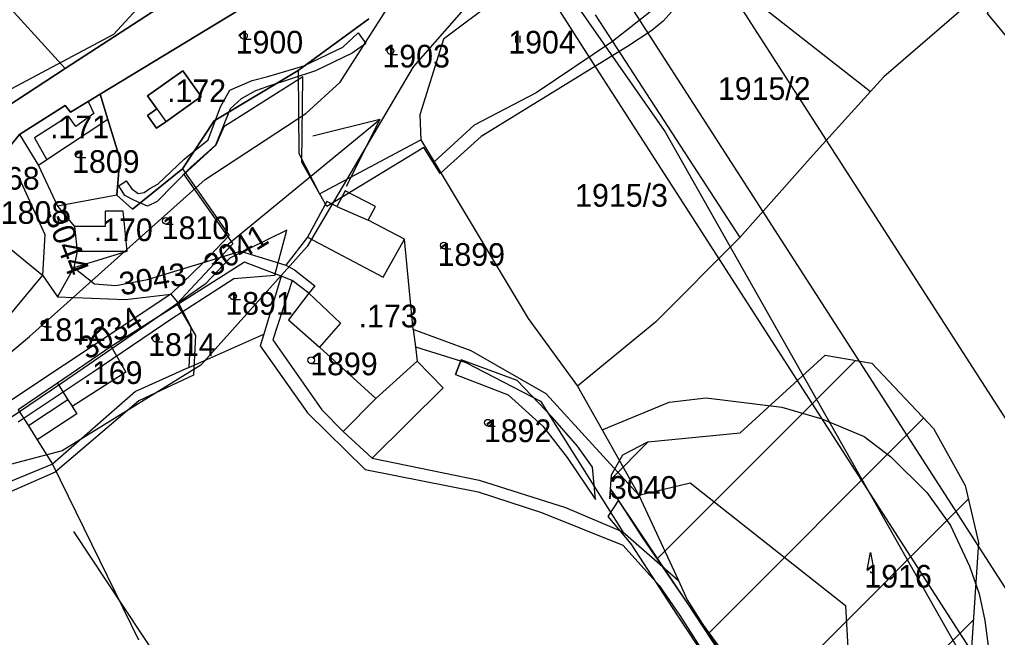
# Model space of a CAD drawing. Extents: x -564810 to -550519, y -1045831 to -1034011.
# Drawn here: x -553593.3 to -553373.4, y -1037395.7 to -1037256.8 of the extents above; entities that cross this region are included whole.
import ezdxf

# ---------------------------------------------------------------- set-up
doc = ezdxf.new("R2010")
doc.units = 0
for name, color, linetype in [('Interakční prvky', 7, 'Continuous'), ('KN stav', 7, 'Continuous'), ('Lesní porost', 7, 'Continuous'), ('Obvod KPU', 7, 'Continuous'), ('Parcelní čísla', 7, 'Continuous'), ('Plynovod', 7, 'Continuous'), ('Polní cesty stavající', 7, 'Continuous'), ('přeložka st silnice', 7, 'Continuous'), ('STG', 7, 'Continuous'), ('vodní toky', 7, 'Continuous'), ('Vrstva 22', 7, 'Continuous'), ('Vrstva 33', 7, 'Continuous'), ('Vrstva 35', 7, 'Continuous'), ('Vrstva 39', 7, 'Continuous'), ('Vrstva 4', 7, 'Continuous'), ('zamokř ploch', 7, 'Continuous')]:
    doc.layers.add(name, color=color, linetype=linetype)

msp = doc.modelspace()

# ---------------------------------------------------------------- linework, layer by layer
at = {"layer": 'Interakční prvky'}
msp.add_line((-553581.19, -1037371.9), (-553555.67, -1037410.32), dxfattribs=at)
at = {"layer": 'KN stav'}
for p, q in [((-553440.72, -1037242.47), (-553401.93, -1037272.97)), ((-553600.49, -1037248.6), (-553583.03, -1037267.78)), ((-553375.11, -1037249.12), (-553398.94, -1037269.68)), ((-553445.48, -1037250.28), (-553459.92, -1037261.73)), ((-553583.03, -1037267.78), (-553559.39, -1037252.34)), ((-553559.39, -1037252.34), (-553583.03, -1037267.78)), ((-553541.7, -1037253.21), (-553575.18, -1037273.54)), ((-553575.18, -1037273.54), (-553541.7, -1037253.21)), ((-553486.07, -1037252.18), (-553497.96, -1037261.15)), ((-553463.85, -1037255.71), (-553459.92, -1037261.73)), ((-553514.74, -1037256.59), (-553530.66, -1037268.21)), ((-553530.66, -1037268.21), (-553514.74, -1037256.59)), ((-553497.96, -1037261.15), (-553503.25, -1037278.19)), ((-553459.92, -1037261.73), (-553477.1, -1037273.24)), ((-553459.92, -1037261.73), (-553431.33, -1037305.78)), ((-553600.24, -1037279.01), (-553583.03, -1037267.78)), ((-553583.03, -1037267.78), (-553600.24, -1037279.01)), ((-553556.56, -1037268.29), (-553564.52, -1037273.92)), ((-553564.52, -1037273.92), (-553556.56, -1037268.29)), ((-553552.45, -1037274.09), (-553556.56, -1037268.29)), ((-553556.56, -1037268.29), (-553552.45, -1037274.09)), ((-553530.66, -1037268.21), (-553549.55, -1037279.56)), ((-553549.55, -1037279.56), (-553530.66, -1037268.21)), ((-553530.66, -1037268.21), (-553530.5, -1037286.9)), ((-553398.94, -1037269.68), (-553401.93, -1037272.97)), ((-553575.18, -1037273.54), (-553577.89, -1037275.18)), ((-553577.89, -1037275.18), (-553575.18, -1037273.54)), ((-553575.18, -1037273.54), (-553573.46, -1037279.22)), ((-553573.46, -1037279.22), (-553575.18, -1037273.54)), ((-553477.1, -1037273.24), (-553491.08, -1037280.52)), ((-553401.93, -1037272.97), (-553414.81, -1037287.16)), ((-553583.04, -1037276.07), (-553593.31, -1037282.63)), ((-553593.31, -1037282.63), (-553583.04, -1037276.07)), ((-553581.89, -1037277.61), (-553583.04, -1037276.07)), ((-553583.04, -1037276.07), (-553581.89, -1037277.61)), ((-553577.89, -1037275.18), (-553581.89, -1037277.61)), ((-553581.89, -1037277.61), (-553577.89, -1037275.18)), ((-553564.52, -1037273.92), (-553562.42, -1037276.88)), ((-553562.42, -1037276.88), (-553564.52, -1037273.92)), ((-553560.4, -1037279.73), (-553552.45, -1037274.09)), ((-553552.45, -1037274.09), (-553560.4, -1037279.73)), ((-553562.42, -1037276.88), (-553564.56, -1037278.34)), ((-553564.56, -1037278.34), (-553562.42, -1037276.88)), ((-553503.25, -1037278.19), (-553503.03, -1037283.8)), ((-553573.46, -1037279.22), (-553587.18, -1037288.31)), ((-553573.46, -1037279.22), (-553570.79, -1037288.05)), ((-553570.79, -1037288.05), (-553573.46, -1037279.22)), ((-553564.56, -1037278.34), (-553562.51, -1037281.22)), ((-553562.51, -1037281.22), (-553564.56, -1037278.34)), ((-553562.51, -1037281.22), (-553560.4, -1037279.73)), ((-553560.4, -1037279.73), (-553562.51, -1037281.22)), ((-553549.55, -1037279.56), (-553556.68, -1037290.31)), ((-553556.68, -1037290.31), (-553549.55, -1037279.56)), ((-553593.31, -1037282.63), (-553596.28, -1037286.21)), ((-553596.28, -1037286.21), (-553593.31, -1037282.63)), ((-553593.31, -1037282.63), (-553589.1, -1037289.58)), ((-553491.08, -1037280.52), (-553500.07, -1037288.74)), ((-553525.86, -1037295.97), (-553503.03, -1037283.8)), ((-553503.03, -1037283.8), (-553500.07, -1037288.74)), ((-553530.5, -1037286.9), (-553525.86, -1037295.97)), ((-553587.18, -1037288.31), (-553589.1, -1037289.58)), ((-553570.79, -1037288.05), (-553571.45, -1037296.25)), ((-553571.45, -1037296.25), (-553570.79, -1037288.05)), ((-553500.07, -1037288.74), (-553478.93, -1037324)), ((-553414.81, -1037287.16), (-553431.33, -1037305.78)), ((-553589.1, -1037289.58), (-553584.79, -1037298.77)), ((-553567.9, -1037299.38), (-553556.68, -1037290.31)), ((-553556.68, -1037290.31), (-553567.9, -1037299.38)), ((-553556.68, -1037290.31), (-553546.15, -1037305.3)), ((-553593.36, -1037292.58), (-553587.64, -1037305.07)), ((-553610.84, -1037295.82), (-553588.14, -1037314.25)), ((-553520.1, -1037295.26), (-553521.96, -1037298.84)), ((-553513.27, -1037298.8), (-553520.1, -1037295.26)), ((-553571.45, -1037296.25), (-553584.79, -1037298.77)), ((-553571.45, -1037296.25), (-553567.9, -1037299.38)), ((-553567.9, -1037299.38), (-553571.45, -1037296.25)), ((-553524.2, -1037297.68), (-553528.56, -1037305.69)), ((-553521.96, -1037298.84), (-553524.2, -1037297.68)), ((-553584.79, -1037298.77), (-553580.99, -1037303.32)), ((-553570.01, -1037299.88), (-553574.04, -1037299.88)), ((-553574.04, -1037299.88), (-553574.04, -1037303.32)), ((-553569.15, -1037308.89), (-553570.01, -1037299.88)), ((-553514.88, -1037301.89), (-553513.27, -1037298.8)), ((-553506.73, -1037306.12), (-553514.88, -1037301.89)), ((-553580.99, -1037303.32), (-553580.33, -1037308.89)), ((-553574.04, -1037303.32), (-553580.99, -1037303.32)), ((-553587.64, -1037305.07), (-553588.14, -1037314.25)), ((-553546.15, -1037305.3), (-553551.93, -1037311.37)), ((-553528.56, -1037305.69), (-553533.39, -1037312.03)), ((-553504.76, -1037326.5), (-553506.73, -1037306.12)), ((-553431.33, -1037305.78), (-553450.25, -1037324.8)), ((-553580.33, -1037308.89), (-553581.09, -1037312.5)), ((-553581.09, -1037312.5), (-553569.15, -1037308.89)), ((-553551.93, -1037311.37), (-553543.62, -1037308.85)), ((-553543.62, -1037308.85), (-553533.39, -1037312.03)), ((-553581.09, -1037312.5), (-553584.82, -1037319.15)), ((-553581.09, -1037312.5), (-553576.44, -1037316.2)), ((-553564.54, -1037315.2), (-553551.93, -1037311.37)), ((-553551.93, -1037311.37), (-553559.3, -1037318.56)), ((-553542.71, -1037311.36), (-553557.53, -1037320.72)), ((-553534.46, -1037314.48), (-553542.71, -1037311.36)), ((-553533.39, -1037312.03), (-553531.45, -1037313.02)), ((-553531.45, -1037313.02), (-553526.91, -1037316.62)), ((-553588.14, -1037314.25), (-553601.74, -1037330.54)), ((-553588.14, -1037314.25), (-553584.82, -1037319.15)), ((-553571.7, -1037316.58), (-553564.54, -1037315.2)), ((-553534.46, -1037314.48), (-553538.4, -1037327.53)), ((-553531.97, -1037315.42), (-553536.33, -1037328.81)), ((-553531.97, -1037315.42), (-553534.46, -1037314.48)), ((-553528.23, -1037318.33), (-553531.97, -1037315.42)), ((-553576.44, -1037316.2), (-553571.7, -1037316.58)), ((-553526.91, -1037316.62), (-553528.23, -1037318.33)), ((-553559.3, -1037318.56), (-553595.05, -1037342.3)), ((-553584.82, -1037319.15), (-553569.53, -1037319.69)), ((-553569.53, -1037319.69), (-553559.3, -1037318.56)), ((-553559.3, -1037318.56), (-553557.53, -1037320.72)), ((-553528.23, -1037318.33), (-553532.85, -1037324.27)), ((-553557.53, -1037320.72), (-553572.73, -1037330.31)), ((-553557.53, -1037320.72), (-553554.79, -1037325.88)), ((-553532.85, -1037324.27), (-553525.82, -1037330.42)), ((-553478.93, -1037324), (-553467.79, -1037339.2)), ((-553554.79, -1037325.88), (-553555.22, -1037335.05)), ((-553491.75, -1037331.26), (-553504.76, -1037326.5)), ((-553504.76, -1037326.5), (-553504.28, -1037330.35)), ((-553450.25, -1037324.8), (-553467.79, -1037339.2)), ((-553555.22, -1037335.05), (-553538.4, -1037327.53)), ((-553538.4, -1037327.53), (-553539.19, -1037330.15)), ((-553536.33, -1037328.81), (-553525.32, -1037344.52)), ((-553572.73, -1037330.31), (-553584.82, -1037338.56)), ((-553572.73, -1037330.31), (-553569.4, -1037336.09)), ((-553539.19, -1037330.15), (-553528.56, -1037345.22)), ((-553525.82, -1037330.42), (-553513.2, -1037341.98)), ((-553504.28, -1037330.35), (-553503.88, -1037333.56)), ((-553504.28, -1037330.35), (-553492.96, -1037333.87)), ((-553474.9, -1037340.93), (-553491.75, -1037331.26)), ((-553555.22, -1037335.05), (-553567.21, -1037340.41)), ((-553503.88, -1037333.56), (-553498.02, -1037339.58)), ((-553492.96, -1037333.87), (-553476.11, -1037342.57)), ((-553569.4, -1037336.09), (-553581.52, -1037343.76)), ((-553584.82, -1037338.56), (-553593.62, -1037344.57)), ((-553498.02, -1037339.58), (-553514.01, -1037355.38)), ((-553467.79, -1037339.2), (-553462.26, -1037349.06)), ((-553567.21, -1037340.41), (-553585.89, -1037356.77)), ((-553513.2, -1037341.98), (-553520.55, -1037349.38)), ((-553454.04, -1037363.71), (-553474.9, -1037340.93)), ((-553447.21, -1037342.8), (-553438.91, -1037341.85)), ((-553438.91, -1037341.85), (-553421.87, -1037343.96)), ((-553581.52, -1037343.76), (-553580.47, -1037345.41)), ((-553476.11, -1037342.57), (-553457.59, -1037371.99)), ((-553462.26, -1037349.06), (-553447.21, -1037342.8)), ((-553421.87, -1037343.96), (-553412.82, -1037346.54)), ((-553593.62, -1037344.57), (-553591.35, -1037348.16)), ((-553580.47, -1037345.41), (-553589.39, -1037351.25)), ((-553528.56, -1037345.22), (-553515.6, -1037357.93)), ((-553525.32, -1037344.52), (-553520.55, -1037349.38)), ((-553591.35, -1037348.16), (-553589.39, -1037351.25)), ((-553412.82, -1037346.54), (-553403.35, -1037350.56)), ((-553520.55, -1037349.38), (-553514.01, -1037355.38)), ((-553462.26, -1037349.06), (-553454.04, -1037363.71)), ((-553403.35, -1037350.56), (-553397.35, -1037355.07)), ((-553589.39, -1037351.25), (-553585.89, -1037356.77)), ((-553397.35, -1037355.07), (-553389.25, -1037363.16)), ((-553585.89, -1037356.77), (-553624.49, -1037372.47)), ((-553585.89, -1037356.77), (-553566.55, -1037396.3)), ((-553514.01, -1037355.38), (-553489.91, -1037360.35)), ((-553515.6, -1037357.93), (-553490.16, -1037362.95)), ((-553489.91, -1037360.35), (-553470.51, -1037366.51)), ((-553490.16, -1037362.95), (-553475.92, -1037367.66)), ((-553454.04, -1037363.71), (-553445.13, -1037382.91)), ((-553389.25, -1037363.16), (-553383.94, -1037370.53)), ((-553475.92, -1037367.66), (-553457.6, -1037374.98)), ((-553470.51, -1037366.51), (-553457.59, -1037371.99)), ((-553383.94, -1037370.53), (-553382.36, -1037373.91)), ((-553457.59, -1037371.99), (-553445.13, -1037382.91)), ((-553457.6, -1037374.98), (-553449.48, -1037384.04)), ((-553382.36, -1037373.91), (-553379.65, -1037379.72)), ((-553379.65, -1037379.72), (-553377.47, -1037385.92)), ((-553445.13, -1037382.91), (-553443.11, -1037387.25)), ((-553449.48, -1037384.04), (-553444.77, -1037390.79)), ((-553377.47, -1037385.92), (-553376.18, -1037391.9)), ((-553443.11, -1037387.25), (-553431.8, -1037405.16)), ((-553444.77, -1037390.79), (-553423.65, -1037423.93)), ((-553376.18, -1037391.9), (-553375.36, -1037398.25))]:
    msp.add_line(p, q, dxfattribs=at)
at = {"layer": 'Lesní porost'}
for p, q in [((-553449.81, -1037377.96), (-553405.27, -1037333.42)), ((-553438.22, -1037394.66), (-553389.93, -1037346.37)), ((-553460.24, -1037360.11), (-553451.82, -1037351.69)), ((-553426.3, -1037411.02), (-553379.87, -1037364.59)), ((-553413.15, -1037426.16), (-553378.74, -1037391.75))]:
    msp.add_line(p, q, dxfattribs=at)
msp.add_lwpolyline([(-553460.54, -1037364.54), (-553460.18, -1037359.15), (-553457.63, -1037354.64), (-553452.02, -1037351.71), (-553431.19, -1037349.7), (-553412.13, -1037332.28), (-553401.64, -1037334.03), (-553387.72, -1037348.7), (-553380.58, -1037361.53), (-553377.58, -1037374.37), (-553379.24, -1037399.22), (-553377.37, -1037426.76), (-553381.74, -1037445.49), (-553380.56, -1037460.1), (-553376.21, -1037473.97), (-553378.62, -1037474.73), (-553395.18, -1037446.95), (-553409.18, -1037429.87), (-553419.77, -1037419.98), (-553442.82, -1037388.35), (-553458.61, -1037364.88), (-553460.3, -1037362.37)], close=True, dxfattribs=at)
at = {"layer": 'Obvod KPU'}
for p, q in [((-553442.13, -1037249.82), (-553448.52, -1037257.14)), ((-553448.52, -1037257.14), (-553451.08, -1037259.19)), ((-553451.08, -1037259.19), (-553456.55, -1037262.79)), ((-553456.55, -1037262.79), (-553489.45, -1037283.05)), ((-553529.61, -1037269.61), (-553547.35, -1037280.86)), ((-553529.86, -1037288.81), (-553529.61, -1037269.61)), ((-553547.35, -1037280.86), (-553549.19, -1037285.03)), ((-553489.45, -1037283.05), (-553498.7, -1037291.39)), ((-553549.19, -1037285.03), (-553556.38, -1037291.59)), ((-553502.37, -1037285.57), (-553524.22, -1037298.8)), ((-553498.7, -1037291.39), (-553502.37, -1037285.57)), ((-553524.22, -1037298.8), (-553529.86, -1037288.81)), ((-553556.38, -1037291.59), (-553545.38, -1037307.17)), ((-553545.38, -1037307.17), (-553557.95, -1037320.67)), ((-553557.95, -1037320.67), (-553556.82, -1037322.58)), ((-553556.82, -1037322.58), (-553553.72, -1037327.83)), ((-553553.72, -1037327.83), (-553554.22, -1037336.76)), ((-553554.22, -1037336.76), (-553566.51, -1037342.51)), ((-553566.51, -1037342.51), (-553585.33, -1037358.59)), ((-553585.33, -1037358.59), (-553619.5, -1037373.41))]:
    msp.add_line(p, q, dxfattribs=at)
at = {"layer": 'Plynovod'}
for points in [[(-554428.56, -1035578.55), (-554428.56, -1035578.55), (-554428.56, -1035578.55), (-554027.79, -1036081.22), (-553723.76, -1036467.01), (-553550.38, -1036705.78), (-553550.38, -1036705.78), (-553522.74, -1037110.43), (-553438.57, -1037242.38), (-553213.69, -1037591.73), (-553193.58, -1037703.57), (-553145.84, -1037777.72), (-553110.67, -1037838.04), (-552972.47, -1038070.52), (-552972.47, -1038070.52), (-552302.85, -1038878.56)], [(-552322.24, -1038886.46), (-552991.86, -1038078.43), (-553130.06, -1037845.94), (-553165.24, -1037785.62), (-553212.98, -1037711.48), (-553233.08, -1037599.64), (-553457.96, -1037250.28), (-553542.14, -1037118.33), (-553569.78, -1036713.69), (-553743.15, -1036474.92), (-554047.18, -1036089.12), (-554447.95, -1035586.45)], [(-552330.5, -1038899.71), (-553000.12, -1038091.67), (-553138.32, -1037859.19), (-553173.5, -1037798.87), (-553221.24, -1037724.72), (-553241.34, -1037612.88), (-553466.22, -1037263.53), (-553550.4, -1037131.58), (-553578.03, -1036726.93), (-553751.41, -1036488.16), (-554055.44, -1036102.37), (-554456.21, -1035599.7)]]:
    msp.add_lwpolyline(points, dxfattribs=at)
at = {"layer": 'Polní cesty stavající'}
for p, q in [((-553533.18, -1037304.14), (-553546.05, -1037310.44)), ((-553535.9, -1037314.27), (-553533.18, -1037304.14)), ((-553535.9, -1037314.27), (-553533.18, -1037304.14)), ((-553546.05, -1037310.44), (-553551.58, -1037316.24)), ((-553559.04, -1037324.02), (-553545.11, -1037315.01)), ((-553545.11, -1037315.01), (-553535.9, -1037314.27)), ((-553551.58, -1037316.24), (-553566.77, -1037326.81)), ((-553576.79, -1037336.01), (-553559.04, -1037324.02)), ((-553566.77, -1037326.81), (-553583.85, -1037338.52)), ((-553495.27, -1037336.62), (-553494.01, -1037333.31)), ((-553494.01, -1037333.31), (-553495.27, -1037336.62)), ((-553481.39, -1037337.91), (-553494.01, -1037333.31)), ((-553593.66, -1037347.21), (-553576.79, -1037336.01)), ((-553495.27, -1037336.62), (-553483.39, -1037341.14)), ((-553583.85, -1037338.52), (-553611.62, -1037357.21)), ((-553473.46, -1037346.23), (-553481.39, -1037337.91)), ((-553483.39, -1037341.14), (-553475.6, -1037348.19)), ((-553467.84, -1037352.71), (-553473.46, -1037346.23)), ((-553475.6, -1037348.19), (-553470.12, -1037355.22)), ((-553464.47, -1037357.4), (-553467.84, -1037352.71)), ((-553470.12, -1037355.22), (-553463.75, -1037364.74)), ((-553463.75, -1037364.74), (-553464.47, -1037357.4)), ((-553458.61, -1037364.88), (-553461.01, -1037368.51)), ((-553453.27, -1037373.13), (-553458.61, -1037364.88)), ((-553461.01, -1037368.51), (-553455.8, -1037374.68)), ((-553455.8, -1037374.68), (-553445.57, -1037390.46)), ((-553442.82, -1037388.35), (-553453.27, -1037373.13)), ((-553445.57, -1037390.46), (-553431.74, -1037411.21)), ((-553428.82, -1037409.71), (-553442.82, -1037388.35))]:
    msp.add_line(p, q, dxfattribs=at)
at = {"layer": 'přeložka st silnice'}
msp.add_lwpolyline([(-552359.45, -1038509.27), (-552838.68, -1038201.82), (-552981.64, -1038092.23), (-553086.65, -1037975.23), (-553204.95, -1037781.11), (-553324.39, -1037500.52), (-553448.24, -1037281.74), (-553591.55, -1037076.57), (-553686.12, -1036910.24), (-553749.25, -1036695.02), (-553795.26, -1036480.46), (-553954.63, -1036164.34)], dxfattribs=at)
at = {"layer": 'STG'}
for points in [[(-553196.13, -1036789.62), (-553277.88, -1036851.18), (-553308.2, -1036910.9), (-553330.24, -1036961.43), (-553350.45, -1037016.56), (-553366.98, -1037068.01), (-553390.87, -1037124.06), (-553420.26, -1037173.67), (-553443.22, -1037210.43), (-553471.7, -1037229.72), (-553504.77, -1037267.39), (-553528.65, -1037307.82), (-553552.53, -1037334.46), (-553583.76, -1037353.76), (-553622.34, -1037363.86), (-553655.41, -1037373.05), (-553676.54, -1037388.67), (-553691.23, -1037407.05)], [(-553480.33, -1036929.37), (-553461.96, -1036938.55), (-553460.12, -1036956.93), (-553461.96, -1036988.17), (-553467.47, -1037058), (-553474.82, -1037114.96), (-553502.38, -1037175.6), (-553529.93, -1037214.19), (-553572.19, -1037260.13), (-553630.97, -1037291.37), (-553693.44, -1037320.77), (-553737.53, -1037357.52), (-553755.9, -1037388.76), (-553770.59, -1037447.57)]]:
    msp.add_lwpolyline(points, dxfattribs=at)
at = {"layer": 'vodní toky'}
for p, q in [((-553517.12, -1037259.78), (-553515.46, -1037262.18)), ((-553571.01, -1037294.14), (-553569.37, -1037293.07))]:
    msp.add_line(p, q, dxfattribs=at)
for points in [[(-553569.37, -1037293.07), (-553568.09, -1037294.82), (-553566.66, -1037295.91), (-553565.29, -1037295.68), (-553564.05, -1037294.77), (-553562.24, -1037293.76), (-553556.28, -1037288.2), (-553550.86, -1037283.85), (-553548.13, -1037276.39), (-553546.06, -1037272.64), (-553541.03, -1037270.48), (-553537.48, -1037269.54), (-553529.34, -1037267.19), (-553520.6, -1037263.01), (-553517.12, -1037259.78)], [(-553515.46, -1037262.18), (-553518.52, -1037264.29), (-553526.76, -1037268.27), (-553537.68, -1037271.88), (-553540.25, -1037272.77), (-553543.44, -1037274.57), (-553545.97, -1037276.86), (-553549.28, -1037284.98), (-553554.78, -1037289.96), (-553562.34, -1037297.67), (-553564.52, -1037298.74), (-553567.47, -1037297.47), (-553569.61, -1037296.34), (-553571.01, -1037294.14)]]:
    msp.add_lwpolyline(points, dxfattribs=at)
at = {"layer": 'Vrstva 33'}
msp.add_lwpolyline([(-553735.18, -1037395.91), (-553715.41, -1037374.01), (-553702.7, -1037360.58), (-553674.45, -1037357.05), (-553634.9, -1037356.34), (-553617.24, -1037349.99), (-553591.11, -1037328.08), (-553551.56, -1037292.76), (-553528.96, -1037277.92), (-553521.2, -1037270.85), (-553506.36, -1037247.54), (-553495.77, -1037230.58), (-553486.59, -1037221.39), (-553476, -1037218.57), (-553463.99, -1037214.33), (-553459.75, -1037204.44), (-553456.22, -1037169.82), (-553452.69, -1037157.81), (-553430.8, -1037134.34), (-553432.21, -1037117.39), (-553439.98, -1037092.66), (-553437.86, -1037027.66), (-553431.51, -1036952.06)], dxfattribs=at)
at = {"layer": 'Vrstva 35'}
msp.add_line((-553512.26, -1037279.22), (-553519.83, -1037294.34), dxfattribs=at)
msp.add_lwpolyline([(-553547.55, -1037308.21), (-553512.26, -1037279.22), (-553527.39, -1037283)], dxfattribs=at)
at = {"layer": 'Vrstva 39'}
msp.add_lwpolyline([(-553354.75, -1037280.54), (-553375.59, -1037255.4), (-553374.08, -1037249.88), (-553376.57, -1037245.59), (-553400.8, -1037210.61), (-553404.46, -1037208.44), (-553402.51, -1037200.63), (-553404.48, -1037196.83), (-553408.03, -1037190.02), (-553412.65, -1037183.53), (-553417.58, -1037177.15), (-553420.52, -1037173.56), (-553422.45, -1037170.91), (-553427.36, -1037164.9), (-553429.76, -1037162.19), (-553435.44, -1037156.23), (-553437.77, -1037152.52), (-553440.84, -1037149.59), (-553442.55, -1037147.59), (-553443.72, -1037146.74), (-553445.34, -1037146.21), (-553447.33, -1037146.36), (-553448.98, -1037147.19), (-553449.52, -1037146.48)], dxfattribs=at)
at = {"layer": 'Vrstva 4'}
for p, q in [((-553577.89, -1037275.18), (-553576.62, -1037277.9)), ((-553576.62, -1037277.9), (-553580.68, -1037280.78)), ((-553562.42, -1037276.88), (-553560.4, -1037279.72)), ((-553582.32, -1037278.46), (-553589.97, -1037283.34)), ((-553580.68, -1037280.78), (-553582.32, -1037278.46)), ((-553589.97, -1037283.34), (-553587.19, -1037288.31)), ((-553521.96, -1037298.84), (-553514.88, -1037301.89)), ((-553528.56, -1037305.69), (-553511.53, -1037314.67)), ((-553511.53, -1037314.67), (-553506.73, -1037306.12)), ((-553580.33, -1037308.89), (-553569.15, -1037308.89)), ((-553528.23, -1037318.33), (-553521.13, -1037325.08)), ((-553521.13, -1037325.08), (-553525.82, -1037330.42)), ((-553503.88, -1037333.56), (-553513.2, -1037341.98)), ((-553584.82, -1037338.56), (-553582.44, -1037342.32)), ((-553582.43, -1037342.32), (-553591.35, -1037348.15)), ((-553582.43, -1037342.32), (-553581.52, -1037343.75)), ((-553454.04, -1037363.71), (-553442.45, -1037360.97)), ((-553442.45, -1037360.97), (-553407.5, -1037388.51)), ((-553407.5, -1037388.51), (-553405.52, -1037425.26))]:
    msp.add_line(p, q, dxfattribs=at)
at = {"layer": 'zamokř ploch'}
for p, q in [((-553481.77, -1037260.43), (-553481.77, -1037261.93)), ((-553480.77, -1037260.43), (-553480.77, -1037261.93)), ((-553542.84, -1037261.19), (-553541.24, -1037261.19)), ((-553509.87, -1037264.59), (-553508.27, -1037264.59)), ((-553580.04, -1037287.82), (-553578.44, -1037287.82)), ((-553560.39, -1037302.77), (-553558.79, -1037302.77)), ((-553497.9, -1037308.31), (-553496.3, -1037308.31)), ((-553545.26, -1037319.76), (-553543.66, -1037319.76)), ((-553587.72, -1037325.88), (-553586.12, -1037325.88)), ((-553562.65, -1037329.28), (-553561.05, -1037329.28)), ((-553527.71, -1037334.14), (-553526.11, -1037334.14)), ((-553487.96, -1037348.18), (-553486.36, -1037348.18))]:
    msp.add_line(p, q, dxfattribs=at)
for points in [[(-553402.63, -1037380.61), (-553401.93, -1037376.61), (-553401.13, -1037380.61)], [(-553401.93, -1037380.91), (-553401.93, -1037381.11), (-553401.13, -1037381.11)]]:
    msp.add_lwpolyline(points, dxfattribs=at)
for centre in [(-553542.85, -1037260.44), (-553509.87, -1037263.84), (-553580.04, -1037287.07), (-553560.39, -1037302.02), (-553497.9, -1037307.56), (-553545.26, -1037319.01), (-553587.72, -1037325.13), (-553562.65, -1037328.53), (-553527.71, -1037333.39), (-553487.96, -1037347.43)]:
    msp.add_circle(centre, 0.75, dxfattribs=at)

# ---------------------------------------------------------------- texts
at = {"layer": 'Parcelní čísla'}
for s, p in [('1900', (-553544.71, -1037264.4)), ('1904', (-553483.39, -1037264.4)), ('1903', (-553511.69, -1037267.54)), ('1915/2', (-553436.24, -1037274.83)), ('1809', (-553581.5, -1037291.25)), ('1915/3', (-553468.34, -1037298.85)), ('1808', (-553597.54, -1037302.71)), ('1810', (-553561.34, -1037306.15)), ('1899', (-553499.3, -1037312.16)), ('1891', (-553547.03, -1037323.15)), ('1812', (-553589.06, -1037329.07)), ('1814', (-553564.39, -1037332.41)), ('1899', (-553527.94, -1037336.76)), ('1892', (-553488.88, -1037351.8)), ('3040', (-553460.54, -1037364.54)), ('1916', (-553403.27, -1037384.51))]:
    msp.add_text(s, height=5.1, dxfattribs=at).set_placement(p)
for s, rotation, p in [('3044', 290.9903, (-553587.68, -1037300.66)), ('3041', 31.6755, (-553549.8, -1037314.84)), ('3043', 9.2189, (-553570.47, -1037318.82)), ('3034', 32.2019, (-553578.01, -1037333.44))]:
    msp.add_text(s, height=5.1, rotation=rotation, dxfattribs=at).set_placement(p)
at = {"layer": 'Vrstva 22'}
for s, p in [('.172', (-553560.14, -1037275.34)), ('.171', (-553586.46, -1037283.45)), ('.168', (-553602.08, -1037295.02)), ('.170', (-553576.63, -1037306.6)), ('.173', (-553517.04, -1037325.99)), ('.169', (-553578.94, -1037338.72))]:
    msp.add_text(s, height=5.1, dxfattribs=at).set_placement(p)

doc.saveas('drawing.dxf')
